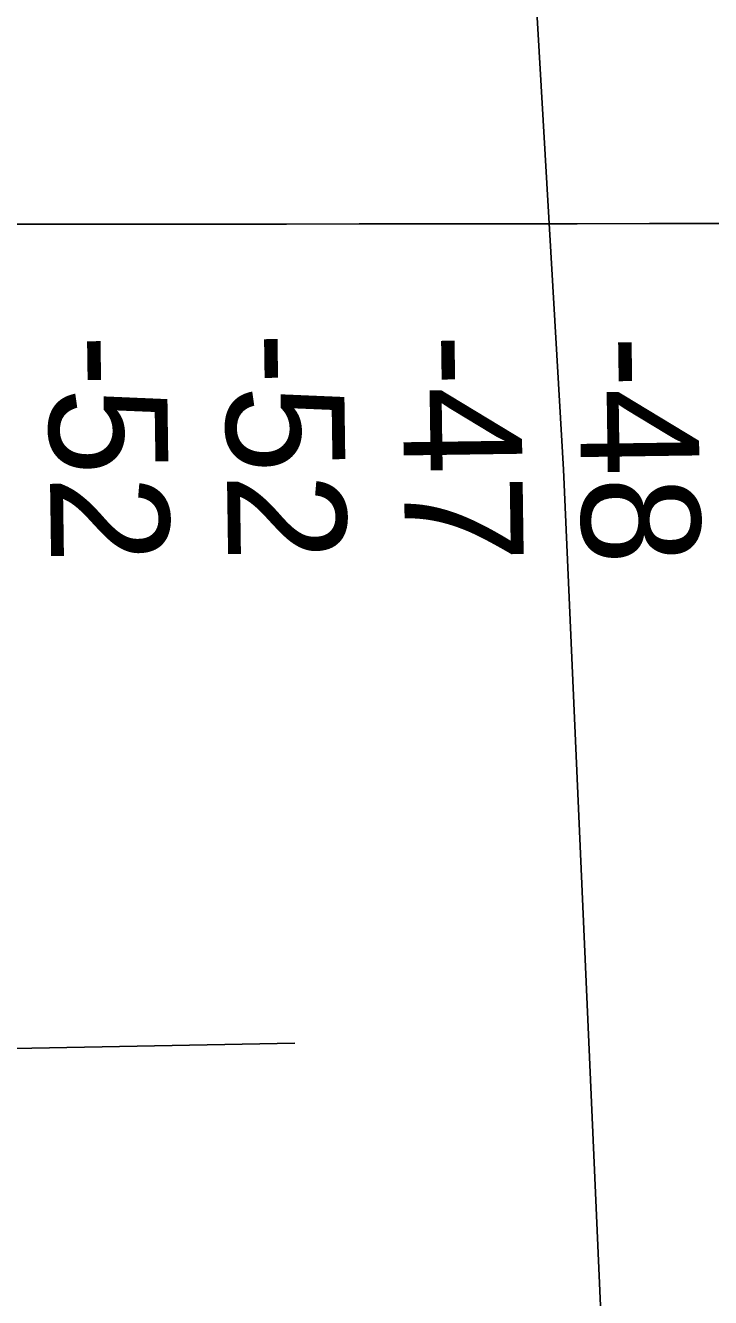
# Model space of a CAD drawing. Extents: x 3297716 to 3335574, y 688621 to 713991.
# Drawn here: x 3322946 to 3323333, y 708566 to 709284 of the extents above; entities that cross this region are included whole.
import ezdxf

# ---------------------------------------------------------------- set-up
doc = ezdxf.new("R2010")
doc.units = 0
for name, color, linetype in [('V-GRID-MAJR', 7, 'Continuous'), ('V-RIVR-RANG', 7, 'Continuous'), ('V-TOPO-MAJR', 7, 'Continuous')]:
    doc.layers.add(name, color=color, linetype=linetype)

msp = doc.modelspace()

# ---------------------------------------------------------------- linework, layer by layer
at = {"layer": 'V-GRID-MAJR'}
msp.add_spline([(3301840.245, 709153.404), (3307091.973, 709156.841), (3312343.699, 709161.042), (3317595.4250000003, 709166.008), (3322847.151, 709171.736), (3328098.875, 709178.229), (3333350.598, 709185.486), (3333350.599, 709185.486)], degree=3, dxfattribs=at)
at = {"layer": 'V-RIVR-RANG'}
msp.add_line((3322178.2472000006, 708692.3620999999), (3323098.088, 708709.4761), dxfattribs=at)
at = {"layer": 'V-TOPO-MAJR'}
msp.add_lwpolyline([(3323201.3459493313, 710146.1569600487), (3323204.168971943, 709928.6513156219), (3323204.365952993, 709902.8027586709), (3323204.3782922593, 709876.9551028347), (3323204.11366885, 709851.108798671), (3323203.664403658, 709825.2633956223), (3323249.768607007, 709033.392410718), (3323300.3106881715, 707893.3322124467), (3323300.380684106, 707882.834381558), (3323300.508370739, 707872.3374902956), (3323300.7225934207, 707861.8420084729), (3323300.994506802, 707851.3474662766), (3323377.177096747, 706971.1745994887)], dxfattribs=at)

# ---------------------------------------------------------------- texts
at = {"layer": 'V-RIVR-RANG'}
for s, p in [('-52', (3322958.5042265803, 709109.443423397)), ('-52', (3323058.49722658, 709110.625423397)), ('-47', (3323158.520377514, 709109.6964025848)), ('-48', (3323258.544528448, 709108.7683817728))]:
    msp.add_text(s, height=67.00000000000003, rotation=270.8186666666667, dxfattribs=at).set_placement(p)

doc.saveas('drawing.dxf')
